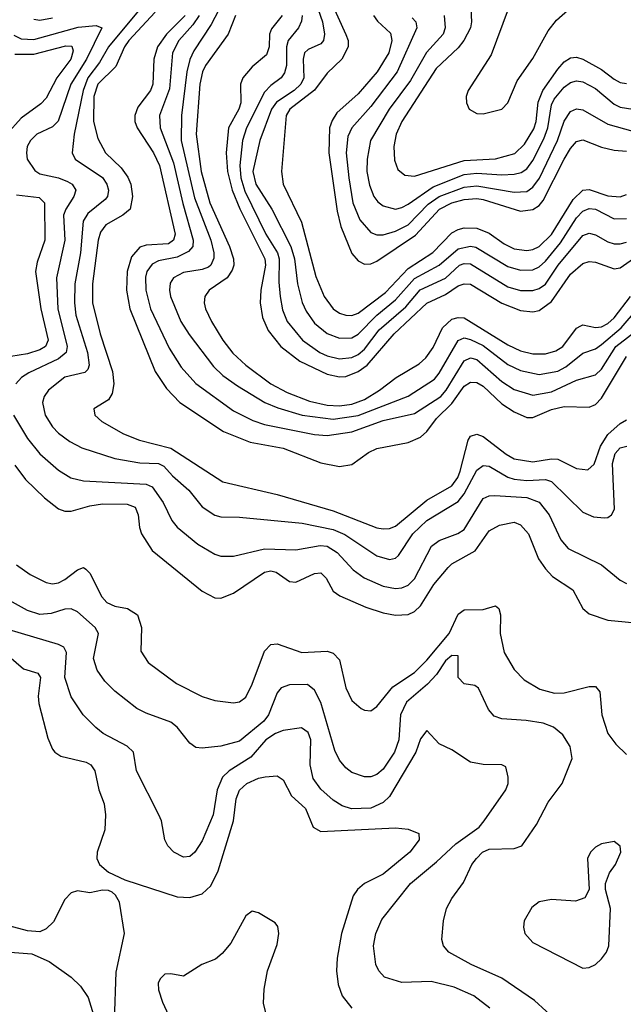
# Model space of a CAD drawing. Header units: inches. Extents: x 990535 to 1117859, y 769386 to 892122.
# Tile 436 of 656: x 1110305 to 1112240, y 794163 to 797317. Entities that reach past the tile are written whole.
import ezdxf

# ---------------------------------------------------------------- set-up
doc = ezdxf.new("R2010")
doc.units = ezdxf.units.IN
doc.header["$MEASUREMENT"] = 0
doc.layers.add('B1719', color=7, linetype='Continuous')

msp = doc.modelspace()

# ---------------------------------------------------------------- linework, layer by layer
at = {"layer": 'B1719', "color": 5}
for points, elevation in [([(1110975.3, 797410), (1110919, 797301), (1110863.3, 797216.7), (1110850.9, 797189.1), (1110841.2, 797150), (1110823.6, 797010), (1110822.4, 796930), (1110865.7, 796745.7), (1110917.2, 796610), (1110927.5, 796570), (1110927.3, 796552.7), (1110917.6, 796530), (1110910, 796523.9), (1110890, 796516.5), (1110830, 796507.1), (1110797.9, 796490), (1110786.9, 796473.1), (1110784.9, 796450), (1110788.8, 796430), (1110821.6, 796350), (1110848.1, 796308.1), (1110926.1, 796206.1), (1110956.5, 796176.5), (1111003.3, 796143.3), (1111090.8, 796090.8), (1111132.8, 796072.8), (1111210, 796050), (1111310, 796036.6), (1111390, 796049.2), (1111550, 796110.9), (1111634.5, 796165.5), (1111650, 796183.9), (1111710, 796289.1), (1111730, 796297), (1111750, 796292.6), (1111790, 796272.9), (1111870, 796212.3), (1111910, 796192.4), (1111970, 796179.6), (1112030, 796190.7), (1112055.2, 796204.8), (1112110, 796248.2), (1112150, 796262.1), (1112170, 796275.9), (1112233.2, 796330), (1112284.8, 796390)], 3060), ([(1111247.7, 797390), (1111275.9, 797310), (1111282.5, 797270), (1111279.1, 797250), (1111270, 797239), (1111230, 797220.6), (1111218.2, 797210), (1111213.2, 797190), (1111215.8, 797130), (1111205.8, 797110), (1111184.3, 797090), (1111128.1, 797051.9), (1111111.7, 797030), (1111074.9, 796930), (1111052.7, 796830), (1111062, 796790), (1111113.2, 796710), (1111174.6, 796590), (1111185.5, 796550), (1111195.1, 796470), (1111210.3, 796410.3), (1111223, 796383), (1111250, 796344.8), (1111290, 796311.8), (1111330, 796296.7), (1111370, 796297.3), (1111390, 796309.4), (1111449.9, 796370), (1111510, 796418.9), (1111570, 796488), (1111649.6, 796530.4), (1111710, 796582.7), (1111750, 796591), (1111767.5, 796587.5), (1111870, 796526.1), (1111910, 796514.3), (1111950, 796515.4), (1111970, 796524.6), (1111990, 796542.7), (1112037.8, 796602.2), (1112090, 796682), (1112110, 796703.4), (1112130, 796711.9), (1112150, 796709.7), (1112210, 796678.9), (1112250, 796679.7)], 3160), ([(1110690.5, 797350), (1110589.9, 797230.1), (1110560.4, 797179.6), (1110523.7, 797130), (1110508.4, 797090), (1110479.7, 796950), (1110473.7, 796890), (1110483.2, 796870), (1110570.5, 796810.5), (1110584.9, 796790), (1110590.1, 796770), (1110586.6, 796750), (1110579.4, 796740.6), (1110523.9, 796696.1), (1110508.8, 796671.2), (1110500.2, 796570), (1110482.2, 796470), (1110480.3, 796410), (1110485.3, 796370), (1110522, 796250), (1110527.9, 796210), (1110523.6, 796196.4), (1110514.1, 796185.9), (1110450, 796171.1), (1110397.5, 796130), (1110383.9, 796110), (1110378.6, 796090), (1110386.8, 796050), (1110410, 796012.7), (1110430, 795992.6), (1110465.3, 795965.3), (1110504.6, 795944.6), (1110610, 795910.5), (1110690, 795897.6), (1110750, 795895.1), (1110766.9, 795886.9), (1110795.2, 795855.2), (1110847.2, 795810), (1110890, 795755.9), (1110930, 795729.5), (1110950, 795723.9), (1111010, 795723.3), (1111210, 795703.3), (1111310, 795684), (1111347.2, 795667.2), (1111450, 795598.7), (1111490, 795587.1), (1111510, 795591.9), (1111519.4, 795600.6), (1111565, 795670), (1111610, 795712.3), (1111710, 795773), (1111730, 795797.7), (1111770, 795873.3), (1111790, 795888.6), (1111810, 795886.3), (1111870, 795851.1), (1111890, 795844.8), (1111930, 795840.9), (1111990, 795843.3), (1112010, 795837.3), (1112110, 795739.3), (1112143.7, 795723.7), (1112179.4, 795720.6), (1112190, 795721.8), (1112201.5, 795730), (1112211.4, 795748.6), (1112205.1, 795894.9), (1112213.2, 795926.8), (1112230, 795945.5), (1112251.3, 795950)], 2960), ([(1111304.6, 797370), (1111350.6, 797269.4), (1111357.3, 797250), (1111357.9, 797230), (1111337.9, 797190), (1111290, 797144.7), (1111250, 797090.3), (1111170.8, 797030), (1111159, 797010), (1111143.8, 796830), (1111149.5, 796790), (1111208.1, 796668.1), (1111254.1, 796494.1), (1111280.5, 796430), (1111310, 796390.7), (1111330, 796376.9), (1111350, 796369.7), (1111369.3, 796369.3), (1111390, 796376.2), (1111477.7, 796442.3), (1111550, 796519.1), (1111629.5, 796570.5), (1111690, 796633.3), (1111710, 796644.9), (1111730, 796650.1), (1111770, 796648.9), (1111810, 796632.6), (1111858.2, 796598.2), (1111890, 796582.6), (1111930, 796576.7), (1111950, 796580.4), (1111970, 796590.1), (1112010, 796628.2), (1112079, 796741), (1112110, 796770.1), (1112130, 796773.1), (1112190, 796752.3), (1112230, 796749.3), (1112250, 796756.5)], 3180), ([(1111750.8, 797350.8), (1111753.6, 797310), (1111750, 797290), (1111728.6, 797250), (1111710, 797226.7), (1111639.7, 797160.3), (1111530, 796990), (1111512, 796950), (1111503.7, 796910), (1111506.3, 796866.3), (1111517, 796837), (1111539, 796819), (1111570, 796815.4), (1111730, 796866), (1111830, 796870.6), (1111892.5, 796887.5), (1111922.7, 796917.3), (1111952.9, 796967.1), (1111959.9, 796990), (1111967.2, 797052.8), (1111981.9, 797090), (1112030, 797157.6), (1112050, 797181.2), (1112070, 797194.6), (1112090, 797196.7), (1112110, 797190.4), (1112170, 797157.1), (1112210, 797125.8), (1112230, 797115.6), (1112250, 797112.5)], 3280), ([(1111870.6, 797350), (1111816.4, 797203.6), (1111742.7, 797090), (1111736.2, 797070), (1111736.6, 797050), (1111746, 797030), (1111770, 797015.7), (1111790, 797014.5), (1111850.6, 797030), (1111870, 797050.2), (1111899.3, 797120.7), (1111950, 797191.9), (1111998.9, 797281.1), (1112025, 797315), (1112070, 797355)], 3320), ([(1110350, 797318.1), (1110370, 797315.3), (1110410, 797322.5)], 2960), ([(1110739.3, 797340.7), (1110654.5, 797250), (1110640.9, 797230), (1110613.3, 797166.7), (1110555.9, 797110), (1110543.1, 797070), (1110541.8, 796990), (1110555.5, 796935.5), (1110579.9, 796890), (1110630, 796841.6), (1110652.2, 796812.2), (1110661.2, 796790), (1110666.7, 796750), (1110659.4, 796710), (1110635.9, 796690), (1110580.9, 796659.1), (1110563.8, 796636.2), (1110556.3, 796610), (1110538.3, 796470), (1110538.4, 796410), (1110562.8, 796310), (1110602.4, 796190), (1110607.1, 796150), (1110601.2, 796118.8), (1110590, 796099.2), (1110542.4, 796070), (1110545.7, 796050), (1110568.8, 796030), (1110637.3, 795990), (1110689.5, 795969.5), (1110790, 795944.3), (1110955.7, 795835.7), (1111130, 795795.7), (1111310, 795743.4), (1111450, 795689.2), (1111470, 795685.3), (1111490, 795686.8), (1111510, 795694.4), (1111610, 795777.2), (1111690, 795823.4), (1111709.2, 795850), (1111717.3, 795870), (1111742, 795970), (1111750, 795982), (1111770, 795988.6), (1111790, 795981.5), (1111864.4, 795924.4), (1111890, 795910), (1111950, 795900.2), (1112010, 795910.4), (1112030, 795909.3), (1112090, 795879.3), (1112125.4, 795874.6), (1112146.7, 795893.3), (1112166.5, 795950), (1112190, 795988.2), (1112230, 796023.5), (1112250, 796035.2)], 2980), ([(1110835.5, 797330), (1110775.5, 797270), (1110746.3, 797230), (1110735.4, 797190), (1110732.2, 797110), (1110724.2, 797090), (1110684, 797036), (1110674.1, 797010), (1110674.1, 796990), (1110681.9, 796970), (1110734.4, 796890), (1110753.3, 796850), (1110803.2, 796630), (1110798.3, 796610), (1110781.6, 796598.4), (1110710, 796594.4), (1110690, 796588.3), (1110663.2, 796556.8), (1110649.5, 796510), (1110647.6, 796450), (1110657.6, 796390), (1110738.9, 796190), (1110775.2, 796135.2), (1110817.9, 796090), (1110957.9, 795997.9), (1111043.4, 795963.4), (1111150, 795944), (1111270, 795897.1), (1111330, 795885.1), (1111370, 795891.6), (1111423.5, 795930), (1111450, 795943.5), (1111550, 795962), (1111590, 795979.8), (1111610, 795997), (1111640.7, 796039.3), (1111690, 796087.2), (1111730, 796143), (1111750, 796155.2), (1111770, 796154.3), (1111790, 796142.5), (1111850, 796085.9), (1111890, 796060.1), (1111930, 796042.6), (1111950, 796041.8), (1112010, 796067.5), (1112050, 796077.1), (1112130, 796075.5), (1112150, 796084.4), (1112170, 796103.8), (1112250, 796237.7)], 3020), ([(1110879.9, 797330), (1110860.4, 797299.6), (1110815.4, 797250), (1110795.1, 797210), (1110785.3, 797094.7), (1110753.7, 797010), (1110755.4, 796970), (1110797.8, 796857.8), (1110827.5, 796727.5), (1110861.1, 796610), (1110859.5, 796590), (1110846.4, 796573.6), (1110810, 796556.3), (1110750, 796543.9), (1110730, 796533.6), (1110712.9, 796510), (1110707.8, 796492.2), (1110709.1, 796450), (1110724.5, 796390), (1110784, 796264), (1110823.1, 796203.1), (1110870, 796151.2), (1110990, 796063.6), (1111052.5, 796032.5), (1111090, 796020.2), (1111250, 795988.3), (1111290, 795985.1), (1111370, 795996.6), (1111470, 796032.2), (1111570, 796054.6), (1111654.6, 796110), (1111672.1, 796130), (1111730, 796224.2), (1111750, 796233.6), (1111770, 796228), (1111850, 796158.1), (1111890, 796132.1), (1111950, 796113.9), (1112010, 796124), (1112090, 796162.4), (1112150, 796178.7), (1112170, 796196.6), (1112215.3, 796270), (1112290, 796327.3)], 3040), ([(1110996.4, 797330), (1110973.4, 797270), (1110901.1, 797170), (1110891, 797149), (1110882.3, 797110), (1110870.8, 796950), (1110886.4, 796830), (1110914, 796730), (1110977.6, 796590), (1110990.6, 796550), (1110991.2, 796530), (1110986.1, 796513.9), (1110970.4, 796490), (1110912.3, 796450), (1110898.3, 796430), (1110895.9, 796410), (1110900.1, 796390), (1110919.4, 796350), (1110956.5, 796290), (1110988.5, 796248.5), (1111030.1, 796210), (1111110, 796150.4), (1111162.5, 796122.5), (1111234.3, 796094.3), (1111290, 796081.4), (1111330, 796079.6), (1111370, 796085), (1111410, 796100.2), (1111458.5, 796130), (1111511.2, 796170), (1111585.6, 796214.4), (1111606.4, 796233.6), (1111630, 796267), (1111660.1, 796330), (1111690, 796357.5), (1111710, 796362.9), (1111730, 796361.3), (1111870, 796275.2), (1111910, 796256.1), (1111950, 796246.6), (1111990, 796246.3), (1112023.7, 796256.3), (1112045.7, 796270), (1112090, 796328.3), (1112103.9, 796336.1), (1112110, 796339), (1112150, 796330.1), (1112170, 796333), (1112190, 796343.8), (1112210, 796361.4), (1112262.5, 796430)], 3080), ([(1111146.1, 797330), (1111112.5, 797287.5), (1111106.1, 797270), (1111104.4, 797230), (1111096, 797204), (1111050, 797166), (1111020.1, 797130), (1111012.3, 797110), (1111013.9, 797050), (1111007.8, 797030), (1110974.5, 796970), (1110967.3, 796890), (1110971.5, 796830), (1110985.7, 796770), (1111010.6, 796710.6), (1111090.7, 796550), (1111092.5, 796530), (1111077.8, 796450), (1111076.2, 796410), (1111083.1, 796363.1), (1111101.3, 796321.3), (1111142.3, 796270), (1111202.9, 796222.9), (1111290, 796180.8), (1111330, 796172.6), (1111350, 796173.8), (1111390, 796189.3), (1111418.2, 796210), (1111504.8, 796310), (1111610, 796408.9), (1111670, 796436.3), (1111710, 796463.5), (1111730, 796470.4), (1111750, 796469.8), (1111850, 796408.5), (1111910, 796384.8), (1111950, 796380.9), (1111970, 796385.2), (1112010, 796413.9), (1112070, 796501.2), (1112110, 796535.7), (1112130, 796541.5), (1112150, 796540.1), (1112210, 796518), (1112230, 796521.7), (1112294, 796566)], 3120), ([(1111210.1, 797330), (1111208.5, 797311.5), (1111198.3, 797290), (1111165.1, 797250), (1111159.7, 797230), (1111159.9, 797170), (1111154, 797146), (1111143.3, 797130), (1111110, 797105.6), (1111090, 797084.5), (1111031.7, 796970), (1111019.3, 796930), (1111011.1, 796850), (1111014.1, 796810), (1111026.8, 796766.8), (1111094.4, 796630), (1111131.3, 796570), (1111137.1, 796550), (1111135.7, 796475.7), (1111139.7, 796430), (1111147.6, 796387.6), (1111162.2, 796350), (1111211, 796290), (1111266.5, 796250), (1111290, 796239.6), (1111330, 796230.4), (1111370, 796234.2), (1111390, 796244), (1111410, 796261.2), (1111457, 796323), (1111542.8, 796397.2), (1111589.1, 796450.9), (1111670, 796488.4), (1111714.9, 796530), (1111730, 796535.9), (1111750, 796534.3), (1111870, 796461.2), (1111910, 796449.1), (1111950, 796449.1), (1111970, 796455.8), (1111990.3, 796469.7), (1112030.8, 796530), (1112110, 796624.8), (1112130, 796632.7), (1112150, 796627.4), (1112190, 796605), (1112210, 796598.3), (1112230, 796598.2), (1112250, 796603.8)], 3140), ([(1111438.8, 797330), (1111451.9, 797311.9), (1111493.2, 797273.2), (1111498.3, 797250), (1111488.3, 797210), (1111450.6, 797149.4), (1111390, 797079.5), (1111321.6, 797018.4), (1111306.2, 796993.8), (1111298.3, 796970), (1111295.8, 796890), (1111322.7, 796702.7), (1111334.5, 796654.5), (1111370, 796567.2), (1111390, 796544.4), (1111410, 796533.6), (1111430, 796534.1), (1111450, 796543.5), (1111574, 796626), (1111650.4, 796709.6), (1111690, 796729.8), (1111730, 796740.3), (1111770, 796743.8), (1111790, 796740.1), (1111910, 796703.2), (1111950, 796708.5), (1111970, 796721.7), (1111982.4, 796737.6), (1112050.1, 796869.9), (1112070, 796903.8), (1112090, 796926), (1112110, 796932), (1112170, 796907.7), (1112210, 796898.5), (1112250, 796895.9)], 3220), ([(1111562.8, 797322.8), (1111574.7, 797310), (1111578.1, 797290), (1111514.5, 797150), (1111430, 797038.4), (1111370, 796970.4), (1111357.2, 796942.8), (1111351, 796890), (1111359.5, 796810), (1111372.6, 796730), (1111395, 796675), (1111430, 796634.4), (1111450, 796627.2), (1111470, 796627.3), (1111510, 796638.8), (1111550, 796659.8), (1111614.3, 796725.7), (1111649.5, 796750.5), (1111730, 796779.9), (1111770, 796784.2), (1111890, 796763.7), (1111930, 796766.1), (1111950, 796779.7), (1111970.8, 796809.2), (1112029, 796930), (1112050, 796991), (1112070, 797022.3), (1112090, 797031.1), (1112110, 797028.2), (1112190, 796981.8), (1112270, 796959.6)], 3240), ([(1111665.1, 797330), (1111668.7, 797290), (1111662.2, 797270), (1111608.4, 797211.6), (1111558.1, 797121.9), (1111488.8, 797030), (1111429.3, 796930), (1111418.2, 796870), (1111417.2, 796830), (1111426, 796786), (1111440.6, 796750), (1111452.9, 796732.9), (1111470, 796719.8), (1111510, 796710.1), (1111530, 796714.6), (1111550, 796725.5), (1111630, 796781.6), (1111730, 796821), (1111770, 796825.3), (1111850, 796819.3), (1111890, 796821.4), (1111912.6, 796827.4), (1111930, 796838.9), (1111950, 796865.4), (1111985.3, 796934.7), (1111998.2, 796970), (1112010, 797043.8), (1112018.3, 797061.7), (1112050, 797099.9), (1112070, 797114.8), (1112090, 797120.3), (1112110, 797117.1), (1112150, 797096), (1112210, 797045.7), (1112230, 797036.6), (1112270, 797030.1)], 3260), ([(1110286.7, 797266.7), (1110310, 797255.1), (1110350, 797253), (1110492.1, 797292.1), (1110550, 797298.3), (1110568.3, 797290), (1110518.9, 797190), (1110469.2, 797110), (1110428.5, 796991.5), (1110410, 796973.4), (1110359.8, 796950), (1110339.8, 796930), (1110329.6, 796910), (1110326.5, 796890), (1110329.6, 796870), (1110353.5, 796833.5), (1110370, 796822.6), (1110429.5, 796809.5), (1110458.4, 796798.4), (1110473.7, 796790), (1110484.7, 796770), (1110478.3, 796750), (1110452.5, 796710), (1110445.5, 796690), (1110449.4, 796610), (1110423.4, 796490), (1110427.4, 796390), (1110457.2, 796270), (1110454, 796250), (1110429.6, 796230.4), (1110334.2, 796185.8), (1110311.4, 796170), (1110292.9, 796150)], 2940), ([(1110290, 797206.4), (1110350, 797206.6), (1110452.8, 797232.8), (1110472.1, 797232.1), (1110477, 797217), (1110469.4, 797190), (1110424.2, 797130), (1110390, 797064.7), (1110372.9, 797047.1), (1110310, 797001), (1110263.9, 796950)], 2920), ([(1110295.2, 796755.2), (1110367, 796747), (1110384.2, 796730), (1110385.5, 796610), (1110360.6, 796539.4), (1110356.1, 796510), (1110373.1, 796390), (1110395.9, 796290), (1110387.8, 796270), (1110370, 796258.6), (1110330, 796246.3), (1110250, 796233.3)], 2920), ([(1110285.3, 796050), (1110330, 795975.1), (1110370, 795925.6), (1110430, 795873.2), (1110468.9, 795848.9), (1110510, 795839.1), (1110710, 795828.3), (1110730, 795820.3), (1110765.3, 795770), (1110792.4, 795712.4), (1110810, 795690.9), (1110876.4, 795636.4), (1110930, 795605), (1110950, 795598.5), (1110990, 795597.6), (1111090, 795622), (1111190, 795618.7), (1111267.9, 795632.1), (1111290, 795629.7), (1111323.1, 795610), (1111374.3, 795554.3), (1111408.9, 795528.9), (1111470, 795501.7), (1111510, 795494.7), (1111530, 795496.7), (1111550, 795505.4), (1111570, 795525.4), (1111625, 795630), (1111650, 795648.6), (1111709.2, 795670.8), (1111730, 795683.3), (1111790, 795782.5), (1111810, 795791.7), (1111827.6, 795792.4), (1111930, 795786.1), (1111970, 795770.6), (1112002.3, 795730), (1112039.8, 795650), (1112063, 795623), (1112170.1, 795570.1), (1112230, 795521.1), (1112250, 795510.2)], 2940), ([(1110289.2, 795889.2), (1110324.1, 795844.1), (1110384.8, 795784.8), (1110430, 795749.5), (1110450, 795742.5), (1110470, 795742.1), (1110530, 795759.7), (1110570, 795765.9), (1110650, 795764.8), (1110675, 795755), (1110684.8, 795730), (1110688.7, 795690), (1110695.9, 795670), (1110730, 795616.8), (1110890, 795485.8), (1110930, 795465), (1110950, 795463.8), (1110990, 795480.1), (1111090, 795546.9), (1111110, 795550.8), (1111127, 795547), (1111170, 795516.8), (1111190, 795514.7), (1111250, 795542.5), (1111270, 795544.4), (1111287.6, 795527.6), (1111310, 795486.4), (1111330.8, 795470.8), (1111414.9, 795434.9), (1111470, 795416.6), (1111510, 795409.5), (1111550, 795411.7), (1111570, 795421), (1111590, 795438.9), (1111632.7, 795507.3), (1111677.9, 795562.1), (1111690, 795573.1), (1111764.6, 795615.4), (1111810, 795679.5), (1111842.4, 795697.6), (1111890, 795707.1), (1111910, 795698.3), (1111935.3, 795670), (1111968.2, 795590), (1111990, 795558), (1112013.2, 795533.2), (1112077.5, 795490), (1112110, 795430.3), (1112130, 795412.9), (1112190, 795393.5), (1112356.7, 795376.7)], 2920), ([(1110295.2, 795570), (1110339.2, 795539.2), (1110390, 795514.3), (1110410, 795509.5), (1110430, 795513), (1110450, 795523.4), (1110490, 795554.7), (1110510, 795561.3), (1110516.8, 795556.8), (1110530, 795543.2), (1110568.4, 795468.4), (1110584.8, 795450), (1110610, 795438.3), (1110650.3, 795430), (1110682.2, 795410), (1110695.8, 795370), (1110693.6, 795293.6), (1110717.2, 795257.2), (1110807.4, 795190), (1110890, 795148.6), (1110930, 795135.4), (1110990, 795128.4), (1111010, 795131.3), (1111030, 795146.7), (1111050, 795187.8), (1111090, 795294), (1111110, 795314.8), (1111130, 795317.4), (1111209.7, 795289.7), (1111290, 795293.6), (1111310, 795287.3), (1111330, 795265.7), (1111350, 795176.4), (1111370, 795136), (1111399.3, 795110), (1111410, 795104.4), (1111430, 795103.2), (1111450, 795116.5), (1111500.9, 795179.1), (1111570, 795225.9), (1111610, 795265.3), (1111681.5, 795350), (1111710, 795411.9), (1111730, 795426.4), (1111790, 795427.4), (1111830, 795439), (1111840.2, 795430), (1111846.4, 795410), (1111844.8, 795350), (1111858.1, 795290), (1111890, 795235.5), (1111922.2, 795202.2), (1111972.6, 795172.6), (1112019.2, 795159.2), (1112050, 795160.1), (1112130, 795181.1), (1112150, 795180.7), (1112163.9, 795163.9), (1112170.8, 795090), (1112190, 795030.3), (1112215.5, 794995.5), (1112250, 794962.4)], 2880), ([(1112030, 794106.4), (1111955.3, 794175.3), (1111850, 794246.7), (1111751.5, 794290), (1111680.3, 794330), (1111663.1, 794350), (1111658.5, 794370), (1111662.9, 794430), (1111673.2, 794470), (1111690, 794501.3), (1111727.4, 794552.6), (1111754.5, 794610), (1111768.6, 794630), (1111788.4, 794650), (1111810, 794659.3), (1111890, 794661.9), (1111914.3, 794670), (1111961, 794739), (1111999.3, 794810), (1112043.5, 794870), (1112075.3, 794950), (1112068.8, 794988.8), (1112045.7, 795025.7), (1112015.8, 795050), (1111982.7, 795062.7), (1111927.8, 795072.2), (1111850, 795077.1), (1111825.6, 795085.6), (1111807.1, 795107.1), (1111775.6, 795175.6), (1111763.7, 795183.7), (1111730, 795188.8), (1111710.1, 795210), (1111710, 795278.4), (1111690, 795279.6), (1111670, 795263.3), (1111640.5, 795219.5), (1111612.3, 795187.7), (1111545.2, 795130), (1111525.7, 795090), (1111520.6, 795010), (1111506.5, 794970), (1111470, 794915.9), (1111450, 794898.7), (1111430, 794891.3), (1111410, 794891.3), (1111370, 794905), (1111350, 794919.8), (1111330, 794944.2), (1111315.4, 794975.4), (1111270, 795129.3), (1111250, 795169.3), (1111227, 795187), (1111170, 795186.3), (1111143.6, 795176.4), (1111130, 795160.3), (1111102.1, 795090), (1111087.7, 795070), (1111010, 795005.4), (1110949.5, 794989.5), (1110890, 794982.6), (1110870, 794985.3), (1110850, 794998.9), (1110810.2, 795050), (1110790, 795066), (1110710, 795094.8), (1110680.3, 795110), (1110610, 795165.2), (1110577.8, 795197.8), (1110552.9, 795232.9), (1110541.2, 795270), (1110557.6, 795350), (1110546.9, 795370), (1110490, 795419.8), (1110470, 795428.9), (1110450, 795428.5), (1110405.5, 795414.5), (1110370, 795411.4), (1110330, 795424.6), (1110223.1, 795483.1)], 2860), ([(1111812, 794150), (1111760.6, 794190), (1111697.7, 794217.7), (1111624.1, 794235.9), (1111530, 794233), (1111474.6, 794250), (1111455.9, 794270), (1111446.8, 794290), (1111439.2, 794350), (1111446.3, 794390), (1111465.9, 794434.1), (1111558, 794550), (1111641.4, 794618.6), (1111703.1, 794676.9), (1111778, 794730), (1111794, 794750), (1111863.6, 794850), (1111870.2, 794870), (1111870.2, 794890.2), (1111863.1, 794923.1), (1111850.2, 794930.2), (1111790, 794930.9), (1111750, 794938.2), (1111690, 794978.3), (1111650, 794996.5), (1111610, 795039.3), (1111590, 795013.4), (1111575.2, 794970), (1111490, 794828.6), (1111470, 794809.3), (1111430, 794790.5), (1111369, 794789), (1111338.1, 794798.1), (1111310, 794816.4), (1111270, 794852.1), (1111245.6, 794885.6), (1111235.7, 794930), (1111238.7, 795010), (1111230, 795033.4), (1111207.8, 795047.8), (1111150, 795039.7), (1111125, 795030), (1111094, 795010), (1111045.6, 794954.4), (1110976.9, 794910), (1110955.4, 794890), (1110937.6, 794850), (1110925, 794770), (1110890, 794686), (1110866.9, 794650), (1110850, 794636.1), (1110830, 794633.8), (1110798.7, 794650), (1110779.6, 794670), (1110770.2, 794690), (1110759.2, 794750), (1110751.3, 794770), (1110679.7, 794910), (1110670.2, 794970), (1110649.1, 794990), (1110572.4, 795030), (1110548.8, 795048.8), (1110508.6, 795090), (1110470, 795147.9), (1110449.3, 795209.3), (1110455.6, 795290), (1110446.2, 795306.2), (1110430, 795315.2), (1110140.7, 795400.7)], 2840), ([(1110270, 795278), (1110317.5, 795237.5), (1110363.2, 795223.2), (1110371.3, 795210), (1110364.4, 795150), (1110366, 795126), (1110395.6, 795015.6), (1110410, 794980.4), (1110417.4, 794970), (1110437.3, 794957.3), (1110518.2, 794938.2), (1110532.8, 794930), (1110546.1, 794910), (1110558.7, 794850), (1110575.5, 794804.5), (1110580.6, 794770), (1110578.2, 794721.8), (1110552.9, 794650), (1110552.8, 794630), (1110561.3, 794610), (1110590, 794585.5), (1110641.9, 794561.9), (1110810, 794507.4), (1110850, 794505), (1110890, 794517), (1110918.1, 794541.9), (1110941.7, 794590), (1110989.9, 794749.9), (1110999, 794821), (1111010, 794848.4), (1111033.6, 794870), (1111070, 794887.1), (1111091.8, 794891.8), (1111130, 794894.3), (1111150, 794881.3), (1111175.8, 794830), (1111220.9, 794790), (1111245.3, 794730), (1111270, 794716.4), (1111510, 794728), (1111550, 794723.5), (1111583.8, 794710), (1111585.5, 794690), (1111555.4, 794650), (1111470, 794579.9), (1111410, 794549.9), (1111387.4, 794530), (1111373.4, 794510), (1111336, 794390), (1111322.5, 794310), (1111320.6, 794270), (1111325.9, 794225.9), (1111338.2, 794190), (1111369.2, 794150)], 2820), ([(1110609.4, 794110), (1110614.1, 794265.9), (1110641.4, 794390), (1110625, 794490), (1110612.7, 794512.7), (1110601.4, 794521.4), (1110590, 794527.7), (1110570, 794528.1), (1110530, 794519.8), (1110490, 794525.8), (1110470, 794519.7), (1110450, 794498), (1110413.3, 794426.7), (1110390, 794404.2), (1110370, 794394.8), (1110330, 794397.6), (1110270, 794414)], 2820), ([(1111100.1, 794110), (1111086, 794166), (1111088.8, 794211.2), (1111099.2, 794270), (1111130, 794354.5), (1111136.1, 794390), (1111132.3, 794412.3), (1111124.1, 794424.1), (1111070, 794456), (1111050, 794460.7), (1111030, 794446.2), (1110981.5, 794358.5), (1110954.5, 794325.5), (1110932.4, 794307.6), (1110888.8, 794290), (1110830, 794253.1), (1110790, 794260.7), (1110770, 794258.8), (1110755.4, 794244.6), (1110749.3, 794230), (1110750, 794208.6), (1110762.6, 794170), (1110808.3, 794070)], 2780), ([(1110190, 794336.1), (1110344.1, 794324.1), (1110399.5, 794299.5), (1110470.1, 794250.1), (1110500.5, 794220.5), (1110524.6, 794184.6), (1110550, 794101)], 2820)]:
    msp.add_lwpolyline(points, dxfattribs=dict(at, elevation=elevation))
at = {"layer": 'B1719', "color": 5, "elevation": 2880}
msp.add_lwpolyline([(1112210, 794684), (1112170, 794677), (1112150, 794666), (1112134, 794650), (1112124.9, 794630), (1112130.6, 794530), (1112115.8, 794504.2), (1112086.7, 794493.3), (1112010, 794498.8), (1111970, 794491), (1111946.9, 794473.1), (1111922, 794430), (1111919.5, 794410), (1111924.4, 794390), (1111950, 794360.4), (1112110, 794278.4), (1112130, 794280.4), (1112150, 794290.4), (1112170, 794308.2), (1112185.4, 794330), (1112192.7, 794350), (1112198.5, 794470), (1112182.9, 794530), (1112182.9, 794550), (1112195.7, 794584.3), (1112214.3, 794610), (1112231.5, 794650), (1112229.2, 794669.2)], close=True, dxfattribs=at)

doc.saveas('drawing.dxf')
